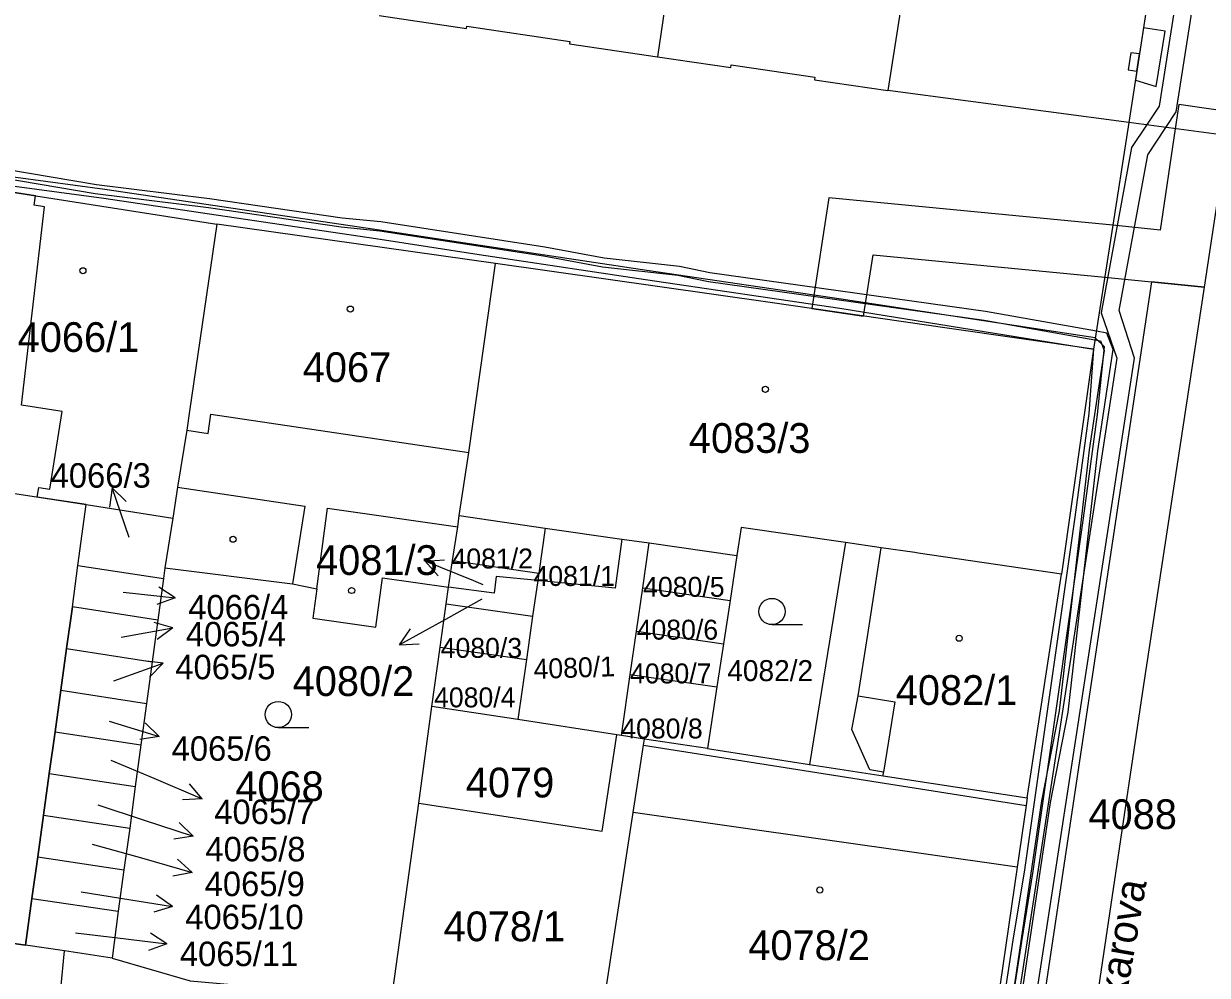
# Model space of a CAD drawing. Extents: x -756746 to -753363, y -1166406 to -1161727.
# Drawn here: x -755409.2 to -755341.5, y -1165637.1 to -1165582.7 of the extents above; entities that cross this region are included whole.
import ezdxf

# ---------------------------------------------------------------- set-up
doc = ezdxf.new("R2010")
doc.units = 0
for name, color, linetype in [('Hranice parcel', 7, 'Continuous'), ('Parcelní čísla', 7, 'Continuous'), ('Pop  PČ popisy', 7, 'Continuous'), ('Vnitřní kresba', 7, 'Continuous'), ('Věcná břemena k části', 7, 'Continuous'), ('Značky budov', 7, 'Continuous'), ('Značky kultur', 7, 'Continuous')]:
    doc.layers.add(name, color=color, linetype=linetype)

msp = doc.modelspace()

# ---------------------------------------------------------------- linework, layer by layer
at = {"layer": 'Hranice parcel'}
for p, q in [((-755343.68, -1165573.3), (-755346.01, -1165588.32)), ((-755346.01, -1165588.32), (-755359.78, -1165586.49)), ((-755346.01, -1165588.32), (-755348.02, -1165601.28)), ((-755333.98, -1165589.92), (-755346.01, -1165588.32)), ((-755412.28, -1165591.91), (-755398.16, -1165594.12)), ((-755382.22, -1165596.38), (-755398.16, -1165594.12)), ((-755348.02, -1165601.28), (-755349.86, -1165614.13)), ((-755400.69, -1165610.93), (-755401.14, -1165613.77)), ((-755384.3, -1165610.79), (-755379.38, -1165611.5)), ((-755379.38, -1165611.5), (-755379.75, -1165614.07)), ((-755379.38, -1165611.5), (-755375, -1165612.13)), ((-755375, -1165612.13), (-755373.44, -1165612.35)), ((-755373.81, -1165614.92), (-755373.44, -1165612.35)), ((-755373.44, -1165612.35), (-755368.42, -1165613.07)), ((-755362.2, -1165612.33), (-755364.26, -1165625.01)), ((-755368.42, -1165613.07), (-755368.81, -1165615.64)), ((-755406.43, -1165616.01), (-755406.11, -1165613.63)), ((-755406.11, -1165613.63), (-755401.22, -1165614.39)), ((-755384.91, -1165614.88), (-755384.68, -1165613.36)), ((-755384.68, -1165613.36), (-755379.75, -1165614.07)), ((-755401.22, -1165614.39), (-755401.55, -1165616.77)), ((-755401.14, -1165613.77), (-755401.22, -1165614.39)), ((-755379.75, -1165614.07), (-755379.81, -1165614.5)), ((-755351.81, -1165626.92), (-755349.86, -1165614.13)), ((-755385.04, -1165615.84), (-755384.91, -1165614.88)), ((-755379.81, -1165614.5), (-755380.11, -1165616.54)), ((-755374.17, -1165617.4), (-755373.81, -1165614.92)), ((-755373.81, -1165614.92), (-755368.81, -1165615.64)), ((-755368.81, -1165615.64), (-755369.19, -1165618.11)), ((-755406.43, -1165616.01), (-755406.76, -1165618.39)), ((-755401.55, -1165616.77), (-755406.43, -1165616.01)), ((-755385.39, -1165618.31), (-755385.04, -1165615.84)), ((-755385.04, -1165615.84), (-755380.11, -1165616.54)), ((-755380.11, -1165616.54), (-755380.46, -1165619.02)), ((-755374.52, -1165619.87), (-755374.17, -1165617.4)), ((-755374.17, -1165617.4), (-755369.19, -1165618.11)), ((-755406.76, -1165618.39), (-755407.09, -1165620.77)), ((-755406.76, -1165618.39), (-755401.87, -1165619.14)), ((-755385.86, -1165621.7), (-755385.39, -1165618.31)), ((-755385.39, -1165618.31), (-755380.46, -1165619.02)), ((-755369.19, -1165618.11), (-755369.57, -1165620.58)), ((-755401.87, -1165619.14), (-755402.19, -1165621.52)), ((-755380.46, -1165619.02), (-755380.95, -1165622.45)), ((-755375.02, -1165623.36), (-755374.52, -1165619.87)), ((-755374.52, -1165619.87), (-755369.57, -1165620.58)), ((-755407.09, -1165620.77), (-755407.42, -1165623.15)), ((-755407.09, -1165620.77), (-755402.19, -1165621.52)), ((-755369.57, -1165620.58), (-755370.11, -1165624.11)), ((-755402.19, -1165621.52), (-755402.51, -1165623.9)), ((-755386.62, -1165627.22), (-755385.86, -1165621.7)), ((-755380.95, -1165622.45), (-755385.86, -1165621.7)), ((-755375.29, -1165623.32), (-755380.95, -1165622.45)), ((-755407.42, -1165623.15), (-755407.75, -1165625.53)), ((-755407.42, -1165623.15), (-755402.51, -1165623.9)), ((-755402.51, -1165623.9), (-755402.83, -1165626.28)), ((-755375.02, -1165623.36), (-755375.29, -1165623.32)), ((-755373.71, -1165623.56), (-755375.02, -1165623.36)), ((-755370.11, -1165624.11), (-755373.71, -1165623.56)), ((-755370.11, -1165624.11), (-755364.26, -1165625.01)), ((-755407.75, -1165625.53), (-755408.08, -1165627.91)), ((-755407.75, -1165625.53), (-755402.83, -1165626.28)), ((-755402.83, -1165626.28), (-755403.15, -1165628.66)), ((-755388.18, -1165638.5), (-755386.62, -1165627.22)), ((-755408.08, -1165627.91), (-755408.41, -1165630.29)), ((-755408.08, -1165627.91), (-755403.15, -1165628.66)), ((-755403.15, -1165628.66), (-755403.48, -1165631.04)), ((-755408.41, -1165630.29), (-755408.74, -1165632.67)), ((-755408.41, -1165630.29), (-755403.48, -1165631.04)), ((-755403.48, -1165631.04), (-755403.8, -1165633.41)), ((-755408.74, -1165632.67), (-755409.11, -1165635.35)), ((-755408.74, -1165632.67), (-755403.8, -1165633.41)), ((-755403.8, -1165633.41), (-755404.16, -1165636.09)), ((-755409.11, -1165635.35), (-755415.64, -1165634.41)), ((-755406.88, -1165635.67), (-755409.11, -1165635.35)), ((-755407.09, -1165637.85), (-755406.88, -1165635.67)), ((-755404.16, -1165636.09), (-755406.88, -1165635.67))]:
    msp.add_line(p, q, dxfattribs=at)
for points in [[(-755370.13, -1165565.25), (-755370.21, -1165565.82), (-755371, -1165571.24), (-755371.13, -1165572.1), (-755372.97, -1165584.55)], [(-755357.41, -1165571.27), (-755357.71, -1165573.21), (-755359.78, -1165586.49)], [(-755388.88, -1165582.19), (-755383.88, -1165582.93), (-755383.86, -1165582.8), (-755377.97, -1165583.68), (-755377.99, -1165583.81), (-755372.97, -1165584.55)], [(-755372.97, -1165584.55), (-755368.76, -1165585.17), (-755368.74, -1165585.02), (-755363.96, -1165585.72), (-755363.99, -1165585.87), (-755359.78, -1165586.49)], [(-755398.16, -1165594.12), (-755399.73, -1165604.82), (-755399.89, -1165605.91), (-755400.41, -1165609.17), (-755400.69, -1165610.93)], [(-755384.3, -1165610.79), (-755383.76, -1165607.18), (-755382.22, -1165596.38)], [(-755348.02, -1165601.28), (-755356.4, -1165600.07), (-755366.51, -1165598.61), (-755382.22, -1165596.38)], [(-755406.11, -1165613.63), (-755405.63, -1165610.16), (-755400.69, -1165610.93)], [(-755384.68, -1165613.36), (-755384.39, -1165611.43), (-755384.3, -1165610.79)], [(-755362.2, -1165612.33), (-755368.17, -1165611.46), (-755368.42, -1165613.07)], [(-755375, -1165612.13), (-755375.39, -1165614.94), (-755379.81, -1165614.5)], [(-755349.86, -1165614.13), (-755358.05, -1165612.93), (-755358.24, -1165612.9), (-755360.16, -1165612.62), (-755362.2, -1165612.33)], [(-755401.14, -1165613.77), (-755393.84, -1165614.68), (-755392.45, -1165614.98), (-755392.68, -1165616.66), (-755389.08, -1165617.17), (-755388.69, -1165614.35), (-755384.91, -1165614.88)], [(-755379.81, -1165614.5), (-755382.19, -1165614.27), (-755382.3, -1165615.22), (-755384.91, -1165614.88)], [(-755401.55, -1165616.77), (-755401.64, -1165617.46), (-755401.87, -1165619.14)], [(-755386.62, -1165627.22), (-755376.13, -1165628.82), (-755375.29, -1165623.32)], [(-755364.6, -1165640.24), (-755376.1, -1165639.18), (-755374.35, -1165627.76), (-755373.76, -1165623.91), (-755373.71, -1165623.56)], [(-755364.26, -1165625.01), (-755360.06, -1165625.66), (-755351.81, -1165626.92)], [(-755351.81, -1165626.92), (-755351.87, -1165627.37), (-755352.39, -1165630.88), (-755353.86, -1165640.98)], [(-755404.16, -1165636.09), (-755399.69, -1165637.39), (-755389.61, -1165638.29), (-755388.18, -1165638.5)]]:
    msp.add_lwpolyline(points, dxfattribs=at)
at = {"layer": 'Pop  PČ popisy'}
for p, q in [((-755404.157, -1165609.193), (-755404.304, -1165610.302)), ((-755403.18, -1165612.03), (-755404.157, -1165609.193)), ((-755404.157, -1165609.193), (-755403.358, -1165609.976)), ((-755386.252, -1165613.396), (-755385.136, -1165613.307)), ((-755383.47, -1165614.52), (-755386.252, -1165613.396)), ((-755386.252, -1165613.396), (-755385.512, -1165614.235)), ((-755400.545, -1165615.484), (-755401.489, -1165614.881)), ((-755382.93, -1165614.74), (-755383.47, -1165614.52)), ((-755403.53, -1165615.17), (-755400.545, -1165615.484)), ((-755400.545, -1165615.484), (-755401.594, -1165615.877)), ((-755383.01, -1165615.57), (-755385.09, -1165616.72)), ((-755400.685, -1165617.209), (-755401.758, -1165616.89)), ((-755385.09, -1165616.72), (-755387.715, -1165618.175)), ((-755403.64, -1165617.73), (-755400.685, -1165617.209)), ((-755400.685, -1165617.209), (-755401.584, -1165617.876)), ((-755387.715, -1165618.175), (-755387.082, -1165617.251)), ((-755387.715, -1165618.175), (-755386.596, -1165618.127)), ((-755401.24, -1165619.214), (-755402.352, -1165619.086)), ((-755404.06, -1165620.24), (-755401.24, -1165619.214)), ((-755401.24, -1165619.214), (-755402.01, -1165620.027)), ((-755404.33, -1165622.53), (-755401.46, -1165623.407)), ((-755401.46, -1165623.407), (-755402.271, -1165622.636)), ((-755401.46, -1165623.407), (-755402.564, -1165623.593)), ((-755404.22, -1165624.77), (-755401.77, -1165625.8)), ((-755401.77, -1165625.8), (-755399.008, -1165626.973)), ((-755399.008, -1165626.973), (-755399.734, -1165626.12)), ((-755399.008, -1165626.973), (-755400.125, -1165627.042)), ((-755404.97, -1165627.33), (-755402.38, -1165628.19)), ((-755402.38, -1165628.19), (-755399.526, -1165629.117)), ((-755399.526, -1165629.117), (-755400.324, -1165628.332)), ((-755399.526, -1165629.117), (-755400.633, -1165629.284)), ((-755405.29, -1165629.57), (-755402.47, -1165630.36)), ((-755402.47, -1165630.36), (-755399.585, -1165631.187)), ((-755399.585, -1165631.187), (-755400.41, -1165630.43)), ((-755399.585, -1165631.187), (-755400.686, -1165631.392)), ((-755405.93, -1165632.29), (-755403.67, -1165632.66)), ((-755403.67, -1165632.66), (-755400.706, -1165633.129)), ((-755400.706, -1165633.129), (-755401.617, -1165632.478)), ((-755400.706, -1165633.129), (-755401.773, -1165633.467)), ((-755406.25, -1165634.64), (-755404, -1165634.91)), ((-755401.021, -1165635.276), (-755401.954, -1165634.657)), ((-755404, -1165634.91), (-755401.021, -1165635.276)), ((-755401.021, -1165635.276), (-755402.076, -1165635.651))]:
    msp.add_line(p, q, dxfattribs=at)
at = {"layer": 'Vnitřní kresba'}
for p, q in [((-755398.66, -1165606.09), (-755398.5, -1165604.99)), ((-755398.5, -1165604.99), (-755383.76, -1165607.18)), ((-755399.89, -1165605.91), (-755398.66, -1165606.09)), ((-755412.09, -1165609.16), (-755405.63, -1165610.16)), ((-755400.41, -1165609.17), (-755393.13, -1165610.24)), ((-755393.13, -1165610.24), (-755393.84, -1165614.68)), ((-755392.45, -1165614.98), (-755391.84, -1165610.37)), ((-755391.84, -1165610.37), (-755384.39, -1165611.43)), ((-755360.94, -1165617.59), (-755360.16, -1165612.62)), ((-755361.49, -1165621.1), (-755360.94, -1165617.59)), ((-755361.84, -1165623.02), (-755361.49, -1165621.1)), ((-755360.82, -1165625.32), (-755361.84, -1165623.02)), ((-755373.76, -1165623.91), (-755351.87, -1165627.37)), ((-755360.03, -1165625.45), (-755360.82, -1165625.32)), ((-755360.06, -1165625.66), (-755360.03, -1165625.45)), ((-755352.39, -1165630.88), (-755374.35, -1165627.76))]:
    msp.add_line(p, q, dxfattribs=at)
msp.add_lwpolyline([(-755361.49, -1165621.1), (-755359.39, -1165621.43), (-755360.03, -1165625.45)], dxfattribs=at)
at = {"layer": 'Věcná břemena k části'}
for points in [[(-755359.28, -1165698), (-755359.38, -1165689.15), (-755359.05, -1165688.6), (-755345.68, -1165601.78), (-755346.55, -1165599.06), (-755344.92, -1165590.16), (-755343.89, -1165588.6), (-755343.3, -1165587.71), (-755335.52, -1165538.11), (-755335.58, -1165537.14), (-755334.93, -1165533.41), (-755334.97, -1165532.54), (-755335.04, -1165531.08), (-755335.65, -1165530.42), (-755333.98, -1165520.9), (-755332.49, -1165518.92), (-755332.43, -1165518.34), (-755331.84, -1165512.38)], [(-755333.45, -1165518.52), (-755334.92, -1165520.5), (-755336.73, -1165530.74), (-755336.02, -1165531.5), (-755335.98, -1165532.33), (-755335.93, -1165533.35), (-755336.58, -1165537.08), (-755336.52, -1165538.07), (-755344.26, -1165587.37), (-755344.99, -1165588.46), (-755345.86, -1165589.74), (-755347.59, -1165599.2)], [(-755352.58, -1165641.27), (-755350.49, -1165627.18), (-755349.48, -1165622.03), (-755347.77, -1165607.09), (-755346.89, -1165601.29), (-755347.27, -1165600.35), (-755347.86, -1165600.24), (-755354.2, -1165599.12), (-755369.97, -1165596.9), (-755371.71, -1165596.54), (-755376.02, -1165596.06), (-755379.4, -1165595.43), (-755388.79, -1165594), (-755390.99, -1165593.78), (-755398.58, -1165592.67), (-755405.04, -1165591.87), (-755411.49, -1165590.78), (-755417.1, -1165590.2), (-755418.57, -1165590.16), (-755419.74, -1165589.7), (-755425.23, -1165588.79), (-755441.19, -1165586.39), (-755450.3, -1165585.14)], [(-755450.38, -1165585.64), (-755441.27, -1165586.89), (-755425.31, -1165589.29), (-755419.88, -1165590.18), (-755418.67, -1165590.66), (-755417.14, -1165590.7), (-755411.55, -1165591.28), (-755405.12, -1165592.37), (-755398.64, -1165593.17), (-755391.05, -1165594.28), (-755388.85, -1165594.5), (-755379.48, -1165595.93), (-755376.1, -1165596.56), (-755371.79, -1165597.04), (-755370.05, -1165597.4), (-755354.28, -1165599.62), (-755347.94, -1165600.74), (-755347.63, -1165600.79), (-755347.41, -1165601.35), (-755348.27, -1165607.03), (-755349.98, -1165621.95), (-755350.99, -1165627.1), (-755353.08, -1165641.19)], [(-755353.03, -1165641), (-755352.13, -1165635.14), (-755351.47, -1165631.11), (-755349.98, -1165620.72), (-755348.6, -1165610.93), (-755347.79, -1165605.01), (-755347.4, -1165601.14), (-755347.92, -1165600.62), (-755362.46, -1165598.42), (-755373.57, -1165596.78), (-755383.09, -1165595.35), (-755389, -1165594.44), (-755404.57, -1165592.14), (-755409.67, -1165591.46), (-755414.5, -1165590.8), (-755422.3, -1165589.64), (-755428.7, -1165588.85), (-755434.76, -1165587.8), (-755442.36, -1165586.68), (-755448.48, -1165585.96)], [(-755447.77, -1165586.51), (-755443.55, -1165587.11), (-755442.43, -1165587.18), (-755434.84, -1165588.3), (-755428.78, -1165589.35), (-755422.36, -1165590.14), (-755414.58, -1165591.3), (-755409.73, -1165591.96), (-755404.63, -1165592.64), (-755389.08, -1165594.94), (-755383.17, -1165595.85), (-755373.65, -1165597.28), (-755362.54, -1165598.92), (-755348.02, -1165601.28), (-755348.29, -1165604.95), (-755349.1, -1165610.87), (-755350.48, -1165620.64), (-755351.97, -1165631.03), (-755352.63, -1165635.06), (-755353.53, -1165640.92)], [(-755415.64, -1165634.41), (-755409.11, -1165635.35), (-755408.74, -1165632.67), (-755408.41, -1165630.29), (-755408.08, -1165627.91), (-755407.75, -1165625.53), (-755407.42, -1165623.15), (-755407.09, -1165620.77), (-755406.76, -1165618.39), (-755406.43, -1165616.01), (-755406.11, -1165613.63), (-755405.63, -1165610.16), (-755408.44, -1165609.73), (-755408.35, -1165609.18), (-755407.71, -1165609.28), (-755407.02, -1165604.84), (-755409.34, -1165604.48), (-755408.02, -1165593.13), (-755408.61, -1165593.04), (-755408.53, -1165592.5), (-755411.34, -1165592.06)], [(-755347.59, -1165599.2), (-755346.69, -1165601.78), (-755359.99, -1165688.2), (-755360.37, -1165689.04), (-755360.25, -1165697.89)]]:
    msp.add_lwpolyline(points, dxfattribs=at)
for points in [[(-755345.4, -1165584.39), (-755345.55, -1165585.38), (-755345.63, -1165585.89), (-755344.44, -1165586.25), (-755343.92, -1165583.09), (-755345.17, -1165582.89)], [(-755345.89, -1165584.32), (-755346.05, -1165585.31), (-755345.55, -1165585.38), (-755345.4, -1165584.39)], [(-755364.14, -1165598.95), (-755361.17, -1165599.38), (-755360.63, -1165595.87), (-755347.38, -1165597.16), (-755341.67, -1165597.72), (-755340.61, -1165590.67), (-755318.77, -1165593.85), (-755305.41, -1165595.79), (-755305.12, -1165592.8), (-755315.65, -1165591.38), (-755318.41, -1165590.95), (-755318.71, -1165592.92), (-755330.46, -1165590.61), (-755333.98, -1165589.92), (-755333.78, -1165588.64), (-755343.14, -1165587.29), (-755343.35, -1165588.67), (-755344.21, -1165594.46), (-755346.92, -1165594.19), (-755363.17, -1165592.61)], [(-755378.46, -1165688.06), (-755387.75, -1165687.23), (-755388.09, -1165689.82), (-755356.49, -1165693.25), (-755355.87, -1165689.54), (-755354.15, -1165679.1), (-755350.47, -1165655.91), (-755348.62, -1165643.79), (-755345.14, -1165620.47), (-755341.67, -1165597.72), (-755344.7, -1165597.42), (-755348.02, -1165619.48), (-755351.64, -1165643.64), (-755353.41, -1165655.28), (-755357.1, -1165678.52), (-755358.86, -1165689.21), (-755358.98, -1165689.96)]]:
    msp.add_lwpolyline(points, close=True, dxfattribs=at)
at = {"layer": 'Značky budov'}
for centre in [(-755405.827, -1165596.789), (-755390.527, -1165598.979), (-755366.787, -1165603.569), (-755397.237, -1165612.139), (-755390.457, -1165615.069), (-755355.707, -1165617.799), (-755363.677, -1165632.189)]:
    msp.add_circle(centre, 0.175, dxfattribs=at)
at = {"layer": 'Značky kultur'}
for p, q in [((-755366.413, -1165617.02), (-755364.663, -1165617.02)), ((-755394.653, -1165622.91), (-755392.903, -1165622.91))]:
    msp.add_line(p, q, dxfattribs=at)
for centre in [(-755366.413, -1165616.27), (-755394.653, -1165622.16)]:
    msp.add_circle(centre, 0.75, dxfattribs=at)

# ---------------------------------------------------------------- texts
at = {"layer": 'Parcelní čísla'}
for s, height, p in [('4066/1', 1.7, (-755409.557, -1165601.43)), ('4067', 1.7, (-755393.25, -1165603.15)), ('4083/3', 1.7, (-755371.167, -1165607.2)), ('4066/3', 1.4, (-755407.671, -1165609.19)), ('4081/3', 1.7, (-755392.487, -1165614.18)), ('4081/2', 1.139, (-755384.744, -1165613.809)), ('4081/1', 1.139, (-755380.054, -1165614.809)), ('4080/5', 1.139, (-755373.784, -1165615.429)), ('4066/4', 1.4, (-755399.8, -1165616.723)), ('4065/4', 1.4, (-755399.94, -1165618.263)), ('4080/6', 1.139, (-755374.154, -1165617.879)), ('4080/3', 1.139, (-755385.364, -1165618.919)), ('4065/5', 1.4, (-755400.54, -1165620.143)), ('4080/7', 1.139, (-755374.534, -1165620.379)), ('4082/2', 1.2, (-755368.97, -1165620.25)), ('4080/2', 1.7, (-755393.827, -1165621.1)), ('4082/1', 1.7, (-755359.33, -1165621.61)), ('4080/4', 1.139, (-755385.744, -1165621.749)), ('4080/8', 1.139, (-755375.034, -1165623.529)), ('4065/6', 1.4, (-755400.75, -1165624.803)), ('4079', 1.7, (-755383.924, -1165626.9)), ('4068', 1.7, (-755397.11, -1165627.11)), ('4065/7', 1.4, (-755398.31, -1165628.423)), ('4088', 1.7, (-755348.31, -1165628.71)), ('4065/8', 1.4, (-755398.82, -1165630.553)), ('4065/9', 1.4, (-755398.86, -1165632.543)), ('4065/10', 1.4, (-755399.97, -1165634.433)), ('4078/1', 1.7, (-755385.197, -1165635.12)), ('4078/2', 1.7, (-755367.767, -1165636.2)), ('4065/11', 1.4, (-755400.28, -1165636.543))]:
    msp.add_text(s, height=height, dxfattribs=at).set_placement(p)
msp.add_text('4080/1', height=1.139, rotation=2, dxfattribs=at).set_placement((-755380.033, -1165620.131))
at = {"layer": 'Pop  PČ popisy'}
msp.add_text('Otakarova', height=1.7, rotation=80, dxfattribs=at).set_placement((-755346.802, -1165642.067))

doc.saveas('drawing.dxf')
